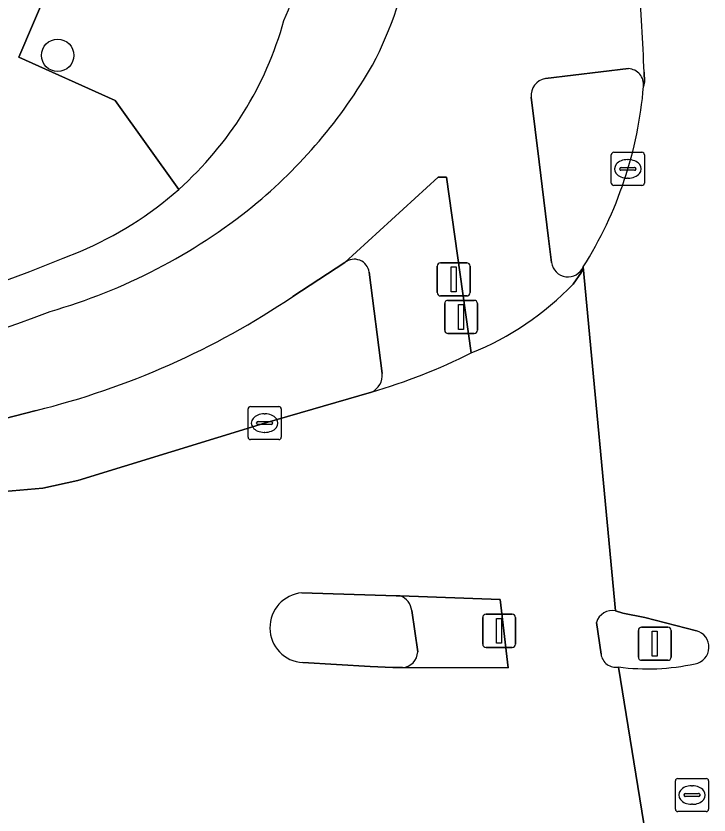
# Model space of a CAD drawing. Extents: x 160554 to 161248, y 385329 to 386506.
# Drawn here: x 161088.89 to 161109.79, y 386154.93 to 386179.04 of the extents above; entities that cross this region are included whole.
import ezdxf

# ---------------------------------------------------------------- set-up
doc = ezdxf.new("R2010")
doc.units = 0
for name, color, linetype in [('IMGEO_Boom', 7, 'Continuous'), ('IMGEO_Drukknoppaal', 7, 'Continuous'), ('IMGEO_Fietspad_gesloten', 7, 'Continuous'), ('IMGEO_Groenvoorziening', 7, 'Continuous'), ('IMGEO_Kolk', 7, 'Continuous'), ('IMGEO_Lichtmast', 7, 'Continuous'), ('IMGEO_Rijbaan_lokaal_gesloten', 7, 'Continuous'), ('IMGEO_Rijbaan_regionaal_gesloten', 7, 'Continuous'), ('IMGEO_Rioolput', 7, 'Continuous'), ('IMGEO_Verkeerseiland_gesloten', 7, 'Continuous'), ('IMGEO_Verkeerseiland_groen', 7, 'Continuous'), ('IMGEO_Verkeersregelinstallatiepaal', 7, 'Continuous'), ('IMGEO_Voetpad_gesloten', 7, 'Continuous'), ('IMGEO_Voetpad_open', 7, 'Continuous')]:
    doc.layers.add(name, color=color, linetype=linetype)

msp = doc.modelspace()

# ---------------------------------------------------------------- linework, layer by layer
at = {"layer": 'IMGEO_Boom'}
msp.add_circle((161090.146, 386177.856), 0.489, dxfattribs=at)
at = {"layer": 'IMGEO_Drukknoppaal'}
for p, q in [((161101.592, 386170.695), (161101.592, 386171.495)), ((161101.592, 386171.495), (161101.592, 386170.695)), ((161101.692, 386171.595), (161102.482, 386171.595)), ((161102.482, 386171.595), (161101.692, 386171.595)), ((161102.582, 386171.495), (161102.582, 386170.695)), ((161102.582, 386170.695), (161102.582, 386171.495)), ((161102.482, 386170.595), (161101.692, 386170.595)), ((161101.692, 386170.595), (161102.482, 386170.595))]:
    msp.add_line(p, q, dxfattribs=at)
msp.add_lwpolyline([(161102.012, 386171.47), (161102.162, 386171.47), (161102.162, 386170.72), (161102.012, 386170.72), (161102.012, 386171.47)], dxfattribs=at)
for centre, start, end in [((161101.692, 386171.495), 90, 180), ((161101.692, 386171.495), 90, 180), ((161102.482, 386171.495), 0, 90), ((161102.482, 386171.495), 360, 90), ((161101.692, 386170.695), 180, 270), ((161101.692, 386170.695), 180, 270), ((161102.482, 386170.695), 270, 0), ((161102.482, 386170.695), 270, 0)]:
    msp.add_arc(centre, 0.1, start, end, dxfattribs=at)
at = {"layer": 'IMGEO_Fietspad_gesloten'}
for points in [[(161104.856, 386177.153), (161107.363, 386177.455)], [(161107.814, 386176.92), (161107.84, 386177.061), (161107.83, 386177.344)], [(161105.043, 386171.604), (161104.946, 386172.331), (161104.663, 386174.644), (161104.429, 386176.593)], [(161097.237, 386170.577), (161098.806, 386171.604), (161101.625, 386174.179), (161101.878, 386174.182), (161102.618, 386168.878)], [(161105.691, 386170.955), (161105.943, 386171.315), (161105.995, 386171.469)], [(161082.74, 386165.393), (161089.499, 386167.139)]]:
    msp.add_lwpolyline(points, dxfattribs=at)
for centre, radius, start, end in [((161089.012, 386183.102), 11.988, 332.4812, 350.1063), ((161058.818, 386175.844), 49.035, 1.7525, 5.0046), ((161086.165, 386185.324), 15.553, 309.3725, 330.0657), ((161107.332, 386176.971), 0.485, 353.9153, 86.3459), ((161104.94, 386176.646), 0.513, 99.3748, 185.9742), ((161085.127, 386186.834), 17.38, 286.0128, 308.8593), ((161105.538, 386171.669), 0.499, 187.4603, 336.3975), ((161099.426, 386176.913), 8.646, 291.6679, 316.4405), ((161083.652, 386190.725), 24.3, 283.9219, 303.9893), ((161072.306, 386215.832), 48.98, 271.6388, 291.0776)]:
    msp.add_arc(centre, radius, start, end, dxfattribs=at)
at = {"layer": 'IMGEO_Groenvoorziening'}
for points in [[(161093.799, 386173.812), (161091.881, 386176.498), (161088.978, 386177.799), (161089.895, 386179.951), (161090.946, 386181.969), (161092.99, 386184.842), (161095.455, 386185.684), (161097.665, 386186.145), (161092.259, 386227.303)], [(161097.833, 386184.867), (161097.665, 386186.145), (161095.455, 386185.684), (161092.99, 386184.842), (161090.946, 386181.969), (161089.895, 386179.951), (161088.978, 386177.799), (161091.881, 386176.498), (161093.799, 386173.812)]]:
    msp.add_lwpolyline(points, dxfattribs=at)
for centre, radius, start, end in [((161086.614, 386183.484), 11.323, 336.1706, 350.2289), ((161086.727, 386181.75), 10.631, 311.6952, 344.4983), ((161086.75, 386181.725), 10.597, 292.5885, 311.6916), ((161072.129, 386216.51), 48.33, 272.1179, 292.7531)]:
    msp.add_arc(centre, radius, start, end, dxfattribs=at)
at = {"layer": 'IMGEO_Kolk'}
for p, q in [((161106.842, 386174.003), (161106.842, 386174.855)), ((161106.917, 386174.929), (161107.769, 386174.929)), ((161107.843, 386174.855), (161107.843, 386174.003)), ((161107.33, 386174.709), (161107.355, 386174.709)), ((161107.101, 386174.423), (161107.101, 386174.435)), ((161107.539, 386174.386), (161107.141, 386174.386)), ((161107.144, 386174.472), (161107.542, 386174.472)), ((161107.585, 386174.435), (161107.585, 386174.423)), ((161107.353, 386174.149), (161107.328, 386174.149)), ((161107.769, 386173.929), (161106.917, 386173.929)), ((161095.887, 386166.332), (161095.887, 386167.184)), ((161095.962, 386167.258), (161096.814, 386167.258)), ((161096.888, 386167.184), (161096.888, 386166.332)), ((161096.375, 386167.038), (161096.4, 386167.038)), ((161096.146, 386166.752), (161096.146, 386166.764)), ((161096.584, 386166.715), (161096.186, 386166.715)), ((161096.189, 386166.801), (161096.587, 386166.801)), ((161096.63, 386166.764), (161096.63, 386166.752)), ((161096.398, 386166.478), (161096.373, 386166.478)), ((161096.814, 386166.258), (161095.962, 386166.258))]:
    msp.add_line(p, q, dxfattribs=at)
for points in [[(161106.842, 386174.003), (161106.842, 386174.855)], [(161106.917, 386174.929), (161107.769, 386174.929)], [(161107.843, 386174.855), (161107.843, 386174.003)], [(161107.769, 386173.929), (161106.917, 386173.929)], [(161095.887, 386166.332), (161095.887, 386167.184)], [(161095.962, 386167.258), (161096.814, 386167.258)], [(161096.888, 386167.184), (161096.888, 386166.332)], [(161096.814, 386166.258), (161095.962, 386166.258)]]:
    msp.add_lwpolyline(points, dxfattribs=at)
for centre, radius, start, end in [((161106.919, 386174.853), 0.0765, 91.552, 178.448), ((161106.919, 386174.853), 0.0765, 91.552, 178.448), ((161107.767, 386174.853), 0.0765, 1.552, 88.448), ((161107.767, 386174.853), 0.0765, 1.552, 88.448), ((161107.141, 386174.432), 0.0403, 85.8775, 175.7526), ((161107.138, 386174.422), 0.0366, 178.938, 274.7102), ((161107.542, 386174.429), 0.043, 264.8664, 352.4533), ((161107.546, 386174.434), 0.0386, 1.7309, 96.639), ((161106.919, 386174.005), 0.0765, 181.552, 268.448), ((161106.919, 386174.005), 0.0765, 181.552, 268.448), ((161107.767, 386174.005), 0.0765, 271.552, 358.448), ((161107.767, 386174.005), 0.0765, 271.552, 358.448), ((161095.964, 386167.182), 0.0765, 91.552, 178.448), ((161095.964, 386167.182), 0.0765, 91.552, 178.448), ((161096.812, 386167.182), 0.0765, 1.552, 88.448), ((161096.812, 386167.182), 0.0765, 1.552, 88.448), ((161096.186, 386166.761), 0.0403, 85.8775, 175.7526), ((161096.183, 386166.751), 0.0366, 178.938, 274.7102), ((161096.587, 386166.758), 0.043, 264.8664, 352.4533), ((161096.591, 386166.763), 0.0386, 1.7309, 96.639), ((161095.964, 386166.334), 0.0765, 181.552, 268.448), ((161095.964, 386166.334), 0.0765, 181.552, 268.448), ((161096.812, 386166.334), 0.0765, 271.552, 358.448), ((161096.812, 386166.334), 0.0765, 271.552, 358.448)]:
    msp.add_arc(centre, radius, start, end, dxfattribs=at)
for centre, major_axis, ratio, start_param, end_param in [((161107.329, 386174.429), (-0.387, 0.002), 0.722429, 4.712389, 7.853982), ((161107.354, 386174.429), (-0.39, 0.002), 0.717154, 1.570796, 4.712389), ((161096.374, 386166.758), (-0.387, 0.002), 0.722429, 4.712389, 7.853982), ((161096.399, 386166.758), (-0.39, 0.002), 0.717154, 1.570796, 4.712389)]:
    msp.add_ellipse(centre, major_axis=major_axis, ratio=ratio, start_param=start_param, end_param=end_param, dxfattribs=at)
at = {"layer": 'IMGEO_Lichtmast'}
for p, q in [((161107.659, 386159.698), (161107.659, 386160.498)), ((161107.659, 386160.498), (161107.659, 386159.698)), ((161107.759, 386160.598), (161108.549, 386160.598)), ((161108.549, 386160.598), (161107.759, 386160.598)), ((161108.649, 386160.498), (161108.649, 386159.698)), ((161108.649, 386159.698), (161108.649, 386160.498)), ((161108.549, 386159.598), (161107.759, 386159.598)), ((161107.759, 386159.598), (161108.549, 386159.598))]:
    msp.add_line(p, q, dxfattribs=at)
msp.add_lwpolyline([(161108.079, 386160.473), (161108.229, 386160.473), (161108.229, 386159.723), (161108.079, 386159.723), (161108.079, 386160.473)], dxfattribs=at)
for centre, start, end in [((161107.759, 386160.498), 90, 180), ((161107.759, 386160.498), 90, 180), ((161108.549, 386160.498), 0, 90), ((161108.549, 386160.498), 360, 90), ((161107.759, 386159.698), 180, 270), ((161107.759, 386159.698), 180, 270), ((161108.549, 386159.698), 270, 0), ((161108.549, 386159.698), 270, 0)]:
    msp.add_arc(centre, 0.1, start, end, dxfattribs=at)
at = {"layer": 'IMGEO_Rijbaan_lokaal_gesloten'}
for points in [[(161106.973, 386161.089), (161105.995, 386171.469), (161105.943, 386171.315), (161105.691, 386170.955)], [(161099.609, 386167.693), (161096.388, 386166.758), (161090.756, 386165.028), (161089.698, 386164.798), (161088.301, 386164.672)], [(161097.514, 386161.634), (161100.358, 386161.545), (161100.477, 386161.541), (161103.495, 386161.435), (161103.729, 386159.375), (161100.542, 386159.383), (161100.252, 386159.386), (161099.572, 386159.408), (161097.54, 386159.529)], [(161106.533, 386159.78), (161106.395, 386160.742)], [(161108.58, 386150.011), (161107.06, 386159.396)]]:
    msp.add_lwpolyline(points, dxfattribs=at)
for centre, radius, start, end in [((161099.426, 386176.913), 8.646, 291.6679, 316.4405), ((161094.554, 386184.941), 17.974, 286.3339, 296.657), ((161097.602, 386160.582), 1.055, 94.797, 266.6183), ((161106.874, 386160.599), 0.5, 78.5685, 163.3882), ((161106.982, 386159.842), 0.453, 187.8861, 279.9557)]:
    msp.add_arc(centre, radius, start, end, dxfattribs=at)
at = {"layer": 'IMGEO_Rijbaan_regionaal_gesloten'}
for points in [[(161107.83, 386177.344), (161107.84, 386177.061), (161107.814, 386176.92)], [(161105.995, 386171.469), (161106.973, 386161.089), (161107.194, 386161.021), (161107.854, 386160.887), (161109.41, 386160.491)], [(161107.06, 386159.396), (161108.58, 386150.011), (161108.809, 386149.795)]]:
    msp.add_lwpolyline(points, dxfattribs=at)
for centre, radius, start, end in [((161058.818, 386175.844), 49.035, 1.7525, 5.0046), ((161095.79, 386177.904), 12.065, 327.7685, 355.3238), ((161109.277, 386159.996), 0.513, 280.1963, 74.9937), ((161107.937, 386166.177), 6.837, 262.632, 282.0821)]:
    msp.add_arc(centre, radius, start, end, dxfattribs=at)
at = {"layer": 'IMGEO_Rioolput'}
for p, q in [((161108.852, 386156.032), (161109.704, 386156.032)), ((161108.777, 386155.106), (161108.777, 386155.958)), ((161109.265, 386155.812), (161109.29, 386155.812)), ((161109.778, 386155.958), (161109.778, 386155.106)), ((161109.079, 386155.575), (161109.477, 386155.575)), ((161109.036, 386155.526), (161109.036, 386155.538)), ((161109.474, 386155.489), (161109.076, 386155.489)), ((161109.52, 386155.538), (161109.52, 386155.526)), ((161109.288, 386155.252), (161109.263, 386155.252)), ((161109.704, 386155.032), (161108.852, 386155.032))]:
    msp.add_line(p, q, dxfattribs=at)
for points in [[(161108.852, 386156.032), (161109.704, 386156.032)], [(161108.777, 386155.106), (161108.777, 386155.958)], [(161109.778, 386155.958), (161109.778, 386155.106)], [(161109.704, 386155.032), (161108.852, 386155.032)]]:
    msp.add_lwpolyline(points, dxfattribs=at)
for centre, radius, start, end in [((161108.854, 386155.956), 0.0765, 91.552, 178.448), ((161108.854, 386155.956), 0.0765, 91.552, 178.448), ((161109.702, 386155.956), 0.0765, 1.552, 88.448), ((161109.702, 386155.956), 0.0765, 1.552, 88.448), ((161109.076, 386155.535), 0.0403, 85.8775, 175.7526), ((161109.481, 386155.537), 0.0386, 1.7309, 96.639), ((161109.073, 386155.525), 0.0366, 178.938, 274.7102), ((161109.477, 386155.532), 0.043, 264.8664, 352.4533), ((161108.854, 386155.108), 0.0765, 181.552, 268.448), ((161108.854, 386155.108), 0.0765, 181.552, 268.448), ((161109.702, 386155.108), 0.0765, 271.552, 358.448), ((161109.702, 386155.108), 0.0765, 271.552, 358.448)]:
    msp.add_arc(centre, radius, start, end, dxfattribs=at)
for centre, major_axis, ratio, start_param, end_param in [((161109.264, 386155.532), (-0.387, 0.002), 0.722429, 4.712389, 7.853982), ((161109.289, 386155.532), (-0.39, 0.002), 0.717154, 1.570796, 4.712389)]:
    msp.add_ellipse(centre, major_axis=major_axis, ratio=ratio, start_param=start_param, end_param=end_param, dxfattribs=at)
at = {"layer": 'IMGEO_Verkeerseiland_gesloten'}
for points in [[(161107.363, 386177.455), (161104.856, 386177.153)], [(161104.429, 386176.593), (161104.663, 386174.644), (161104.946, 386172.331), (161105.043, 386171.604)], [(161100.477, 386161.541), (161100.358, 386161.545), (161097.514, 386161.634)], [(161101.004, 386159.852), (161100.825, 386161.1)], [(161107.854, 386160.887), (161107.194, 386161.021), (161106.973, 386161.089)], [(161109.41, 386160.491), (161107.854, 386160.887)], [(161106.395, 386160.742), (161106.533, 386159.78)], [(161097.54, 386159.529), (161099.572, 386159.408), (161100.252, 386159.386), (161100.542, 386159.383)]]:
    msp.add_lwpolyline(points, dxfattribs=at)
for centre, radius, start, end in [((161107.332, 386176.971), 0.485, 353.9153, 86.3459), ((161104.94, 386176.646), 0.513, 99.3748, 185.9742), ((161095.79, 386177.904), 12.065, 327.7685, 355.3238), ((161105.538, 386171.669), 0.499, 187.4603, 336.3975), ((161097.602, 386160.582), 1.055, 94.797, 266.6183), ((161100.309, 386161.051), 0.518, 5.4502, 71.1048), ((161106.874, 386160.599), 0.5, 78.5685, 163.3882), ((161109.277, 386159.996), 0.513, 280.1963, 74.9937), ((161100.524, 386159.863), 0.48, 272.1478, 358.7138), ((161106.982, 386159.842), 0.453, 187.8861, 279.9557), ((161107.937, 386166.177), 6.837, 262.632, 282.0821)]:
    msp.add_arc(centre, radius, start, end, dxfattribs=at)
at = {"layer": 'IMGEO_Verkeerseiland_groen'}
for points in [[(161098.806, 386171.604), (161097.237, 386170.577)], [(161099.934, 386168.253), (161099.545, 386171.309)], [(161088.301, 386164.672), (161089.698, 386164.798), (161090.756, 386165.028), (161096.388, 386166.758), (161099.609, 386167.693)], [(161089.499, 386167.139), (161082.74, 386165.393)]]:
    msp.add_lwpolyline(points, dxfattribs=at)
for centre, radius, start, end in [((161099.091, 386171.245), 0.458, 8.0076, 128.4698), ((161083.652, 386190.725), 24.3, 283.9219, 303.9893), ((161099.395, 386168.191), 0.542, 293.2181, 6.5238)]:
    msp.add_arc(centre, radius, start, end, dxfattribs=at)
at = {"layer": 'IMGEO_Verkeersregelinstallatiepaal'}
for p, q in [((161101.818, 386169.562), (161101.818, 386170.362)), ((161101.818, 386170.362), (161101.818, 386169.562)), ((161101.918, 386170.462), (161102.708, 386170.462)), ((161102.708, 386170.462), (161101.918, 386170.462)), ((161102.808, 386170.362), (161102.808, 386169.562)), ((161102.808, 386169.562), (161102.808, 386170.362)), ((161102.708, 386169.462), (161101.918, 386169.462)), ((161101.918, 386169.462), (161102.708, 386169.462)), ((161102.966, 386160.088), (161102.966, 386160.888)), ((161102.966, 386160.888), (161102.966, 386160.088)), ((161103.066, 386160.988), (161103.856, 386160.988)), ((161103.856, 386160.988), (161103.066, 386160.988)), ((161103.956, 386160.888), (161103.956, 386160.088)), ((161103.956, 386160.088), (161103.956, 386160.888)), ((161103.856, 386159.988), (161103.066, 386159.988)), ((161103.066, 386159.988), (161103.856, 386159.988))]:
    msp.add_line(p, q, dxfattribs=at)
for points in [[(161102.238, 386170.337), (161102.388, 386170.337), (161102.388, 386169.587), (161102.238, 386169.587), (161102.238, 386170.337)], [(161103.386, 386160.863), (161103.536, 386160.863), (161103.536, 386160.113), (161103.386, 386160.113), (161103.386, 386160.863)]]:
    msp.add_lwpolyline(points, dxfattribs=at)
for centre, start, end in [((161101.918, 386170.362), 90, 180), ((161101.918, 386170.362), 90, 180), ((161102.708, 386170.362), 0, 90), ((161102.708, 386170.362), 360, 90), ((161101.918, 386169.562), 180, 270), ((161101.918, 386169.562), 180, 270), ((161102.708, 386169.562), 270, 0), ((161102.708, 386169.562), 270, 0), ((161103.066, 386160.888), 90, 180), ((161103.066, 386160.888), 90, 180), ((161103.856, 386160.888), 0, 90), ((161103.856, 386160.888), 360, 90), ((161103.066, 386160.088), 180, 270), ((161103.066, 386160.088), 180, 270), ((161103.856, 386160.088), 270, 0), ((161103.856, 386160.088), 270, 0)]:
    msp.add_arc(centre, 0.1, start, end, dxfattribs=at)
at = {"layer": 'IMGEO_Voetpad_gesloten'}
for points in [[(161100.542, 386159.383), (161103.729, 386159.375), (161103.495, 386161.435), (161100.477, 386161.541)], [(161100.825, 386161.1), (161101.004, 386159.852)]]:
    msp.add_lwpolyline(points, dxfattribs=at)
for centre, radius, start, end in [((161100.309, 386161.051), 0.518, 5.4502, 71.1048), ((161100.524, 386159.863), 0.48, 272.1478, 358.7138)]:
    msp.add_arc(centre, radius, start, end, dxfattribs=at)
at = {"layer": 'IMGEO_Voetpad_open'}
for points in [[(161101.878, 386174.182), (161101.625, 386174.179), (161098.806, 386171.604)], [(161102.618, 386168.878), (161101.878, 386174.182)], [(161099.545, 386171.309), (161099.934, 386168.253)]]:
    msp.add_lwpolyline(points, dxfattribs=at)
for centre, radius, start, end in [((161086.614, 386183.484), 11.323, 336.1706, 350.2289), ((161089.012, 386183.102), 11.988, 332.4812, 350.1063), ((161086.727, 386181.75), 10.631, 311.6952, 344.4983), ((161086.165, 386185.324), 15.553, 309.3725, 330.0657), ((161086.75, 386181.725), 10.597, 292.5885, 311.6916), ((161085.127, 386186.834), 17.38, 286.0128, 308.8593), ((161072.129, 386216.51), 48.33, 272.1179, 292.7531), ((161099.091, 386171.245), 0.458, 8.0076, 128.4698), ((161072.306, 386215.832), 48.98, 271.6388, 291.0776), ((161094.554, 386184.941), 17.974, 286.3339, 296.657), ((161099.395, 386168.191), 0.542, 293.2181, 6.5238)]:
    msp.add_arc(centre, radius, start, end, dxfattribs=at)

doc.saveas('drawing.dxf')
